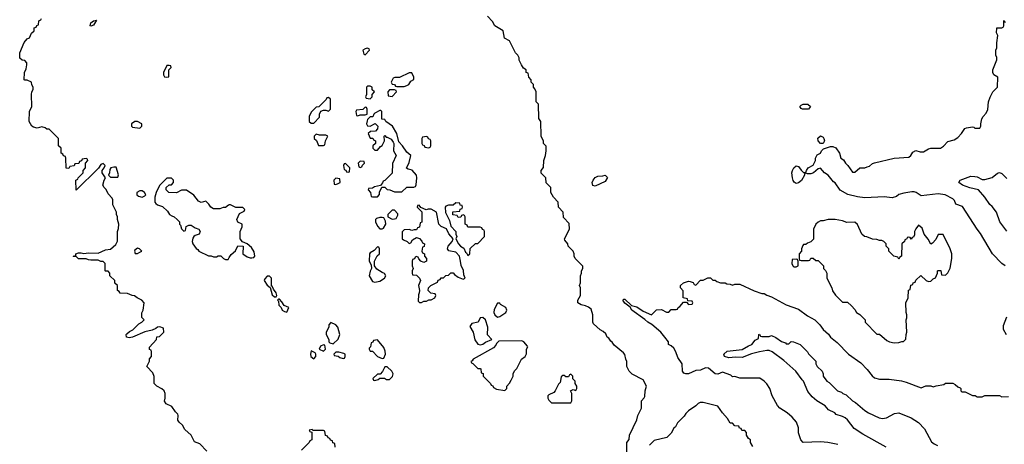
# Model space of a CAD drawing. Header units: inches. Extents: x 2348352 to 2479776, y 460422 to 613655.
# Tile 446 of 590: x 2418288 to 2426330, y 584114 to 587580. Entities that reach past the tile are written whole.
import ezdxf

# ---------------------------------------------------------------- set-up
doc = ezdxf.new("R2010")
doc.units = ezdxf.units.IN
doc.header["$MEASUREMENT"] = 0
doc.layers.add('C4518', color=7, linetype='Continuous')
doc.layers.add('C4528', color=7, linetype='Continuous')

msp = doc.modelspace()

# ---------------------------------------------------------------- linework, layer by layer
at = {"layer": 'C4518', "color": 4, "elevation": 76}
for points in [[(2419818, 584058), (2419758.6, 584118.6), (2419715.3, 584135.3), (2419688, 584190), (2419636.4, 584236.4), (2419618, 584270), (2419590, 584295.3), (2419581.2, 584310), (2419584, 584350), (2419580.4, 584360.4), (2419560.2, 584380.2), (2419530, 584422), (2419484.7, 584444.7), (2419470, 584466), (2419475.3, 584490), (2419475.3, 584530), (2419468, 584550), (2419450, 584568), (2419408.9, 584588.9), (2419388, 584610), (2419387.3, 584667.3), (2419376.4, 584696.4), (2419328, 584750), (2419347.3, 584792.7), (2419348.4, 584811.6), (2419366, 584830), (2419366, 584870), (2419362, 584882), (2419347.3, 584887.3), (2419347.3, 584907.3), (2419406, 584970), (2419407.3, 584992.7), (2419430, 584994), (2419466, 585030), (2419462, 585062), (2419434, 585074), (2419414, 585070), (2419401, 585059), (2419370, 585046), (2419310, 585033.2), (2419210.4, 584989.6), (2419183.7, 584983.7), (2419162, 584990), (2419159, 585010), (2419164.1, 585015.9), (2419184.5, 585035.5), (2419212, 585048), (2419262, 585098), (2419286, 585110), (2419306, 585130), (2419286, 585150), (2419287.3, 585187.3), (2419298, 585210), (2419306, 585270), (2419286, 585290), (2419248.4, 585308.4), (2419227.3, 585327.3), (2419208.4, 585328.4), (2419170, 585346), (2419108, 585348), (2419102, 585362), (2419086, 585370), (2419086, 585410), (2419066, 585430), (2419066, 585450), (2419026, 585490), (2419026, 585510), (2419010, 585526), (2418990, 585526), (2418986, 585530), (2418986, 585590), (2418970, 585606), (2418950, 585606), (2418930, 585618), (2418870, 585617.2), (2418850, 585619), (2418830, 585628.7), (2418770, 585628), (2418750, 585646), (2418730, 585646), (2418726, 585650), (2418746, 585654), (2418748, 585670), (2418770, 585678), (2418790, 585678), (2418811.1, 585671.1), (2418850, 585676.3), (2418930, 585674.8), (2418990, 585700.7), (2419030, 585706), (2419074.6, 585745.4), (2419087.3, 585772.7), (2419088, 585850), (2419096.4, 585876.4), (2419098, 585910), (2419088, 585950), (2419088, 585970), (2419078, 585990), (2419078, 586010), (2419048.4, 586068.4), (2419048.7, 586110), (2419043.1, 586123.1), (2419010, 586158), (2418993.6, 586193.6), (2418978, 586210), (2418968, 586230), (2418978, 586270), (2418988, 586290), (2418962, 586330), (2418962, 586350), (2418978, 586370), (2418986, 586390), (2418970, 586406), (2418950, 586398), (2418931.3, 586368.7), (2418748.4, 586188.4), (2418746, 586270), (2418762, 586278), (2418766, 586290), (2418806, 586330), (2418806, 586350), (2418826, 586370), (2418826, 586410), (2418846, 586430), (2418842, 586442), (2418830, 586446), (2418798, 586442), (2418792.7, 586427.3), (2418778, 586422), (2418772.7, 586407.3), (2418738, 586402), (2418732.7, 586387.3), (2418698, 586382), (2418690, 586366), (2418667.3, 586367.3), (2418666, 586450), (2418662, 586462), (2418647.3, 586467.3), (2418642, 586482), (2418626, 586490), (2418626, 586530), (2418606, 586550), (2418606, 586610), (2418530, 586686), (2418510, 586686), (2418496.4, 586696.4), (2418470, 586706), (2418430, 586695.3), (2418402, 586702), (2418388, 586710), (2418366, 586750), (2418368.9, 586831.1), (2418388, 586870), (2418386, 586970), (2418388.4, 586991.6), (2418398, 587010), (2418398, 587030), (2418388.4, 587048.4), (2418386, 587070), (2418350, 587086), (2418330, 587086), (2418326, 587090), (2418328, 587150), (2418340.4, 587179.6), (2418348, 587210), (2418347.3, 587227.3), (2418330, 587246), (2418308.4, 587248.4), (2418290, 587266), (2418288.4, 587308.4), (2418326, 587394), (2418350, 587424.7), (2418368.4, 587431.6), (2418386, 587470), (2418406, 587490), (2418407.3, 587512.7), (2418422, 587518), (2418427.3, 587532.7), (2418442, 587538), (2418446, 587570), (2418462, 587578), (2418466, 587590)], [(2420000, 586067.6), (2419992.7, 586067.3), (2419970, 586048), (2419950, 586048), (2419923.6, 586036.4), (2419870, 586035.3), (2419848.9, 586048.9), (2419833.6, 586073.6), (2419810, 586098), (2419770, 586088), (2419750, 586098), (2419710, 586148), (2419650, 586188.7), (2419610, 586188), (2419570, 586166), (2419506, 586170), (2419486, 586190), (2419486, 586210), (2419508.4, 586231.6), (2419527.3, 586232.7), (2419546, 586250), (2419546, 586270), (2419527.3, 586287.3), (2419490, 586286), (2419430, 586226), (2419402, 586170), (2419392, 586130), (2419392, 586090), (2419399.6, 586079.6), (2419414, 586070), (2419455.3, 586055.3), (2419496.9, 586016.9), (2419512, 585990), (2419530, 585978), (2419550, 585972), (2419574, 585950), (2419594, 585930), (2419594, 585910), (2419602, 585902), (2419610, 585874), (2419630, 585854), (2419642, 585858), (2419647.3, 585892.7), (2419670, 585902), (2419690, 585902), (2419722, 585882), (2419752, 585870), (2419762, 585850), (2419754, 585830), (2419721, 585819), (2419712, 585810), (2419703.6, 585796.4), (2419698, 585770), (2419702, 585750), (2419730, 585712), (2419743.6, 585703.6), (2419751.6, 585691.6), (2419830, 585652), (2419851.3, 585651.3), (2419870, 585644.7), (2419895.3, 585644.7), (2419910, 585652), (2419930, 585652), (2419954, 585630), (2419970, 585622), (2419990, 585622), (2420000, 585637.8)]]:
    msp.add_lwpolyline(points, dxfattribs=at)
at = {"layer": 'C4518', "color": 4}
for points, elevation in [([(2418870, 587526.3), (2418865.1, 587530), (2418870, 587554), (2418890, 587570.3), (2418916.9, 587576.9), (2418890, 587535.1)], 72), ([(2419510, 587206), (2419490, 587206), (2419462, 587150), (2419462, 587130), (2419470, 587114), (2419490, 587112), (2419506, 587114), (2419506, 587170), (2419526, 587190), (2419522, 587202)], 76), ([(2419250, 586748), (2419230, 586748), (2419202, 586730), (2419202, 586710), (2419210, 586702), (2419270, 586694), (2419286, 586710), (2419286, 586730)], 76), ([(2419056.4, 586376.4), (2419034, 586370), (2419023.6, 586356.4), (2419022, 586330), (2419014, 586310), (2419030, 586294), (2419090, 586294), (2419094.6, 586314.6), (2419075.3, 586375.3)], 76), ([(2419290, 586184), (2419270, 586184), (2419246, 586170), (2419244.7, 586150), (2419259.8, 586139.8), (2419290, 586132), (2419310, 586142), (2419318, 586150), (2419308.7, 586170)], 76), ([(2419250, 585714), (2419230, 585698), (2419226.8, 585690), (2419232.7, 585672.7), (2419250, 585672), (2419270, 585682), (2419286, 585690), (2419266, 585710)], 76)]:
    msp.add_lwpolyline(points, close=True, dxfattribs=dict(at, elevation=elevation))
at = {"layer": 'C4528', "color": 4}
for points, elevation in [([(2423246, 584010), (2423248, 584130), (2423267.3, 584152.7), (2423268, 584190), (2423330, 584314), (2423338, 584350), (2423368, 584410), (2423368, 584470), (2423390, 584494), (2423394.6, 584505.4), (2423398, 584550), (2423408, 584590), (2423380.4, 584640.4), (2423290, 584686), (2423266, 584710), (2423248, 584750), (2423248, 584790), (2423238, 584810), (2423230, 584846), (2423220.4, 584860.4), (2423143.1, 584923.1), (2423128.4, 584948.4), (2423116.4, 584956.4), (2423100.4, 584980.4), (2423088, 584990), (2423074.6, 585014.6), (2423054.6, 585034.6), (2423028.9, 585048.9), (2422976.4, 585096.4), (2422968.7, 585110), (2422969.3, 585170), (2422956, 585216), (2422934.2, 585234.2), (2422910, 585245.2), (2422873.6, 585253.6), (2422848, 585270), (2422848, 585290), (2422868, 585330), (2422868, 585390), (2422862, 585410), (2422868.4, 585431.6), (2422868.7, 585490), (2422878, 585510), (2422878, 585530), (2422888, 585550), (2422887.3, 585567.3), (2422826, 585630), (2422818, 585650), (2422818, 585670), (2422808, 585690), (2422768, 585730), (2422766, 585750), (2422740.4, 585780.4), (2422738, 585790), (2422778, 585870), (2422776.4, 585916.4), (2422730, 585966), (2422726, 586010), (2422688, 586050), (2422686, 586090), (2422648, 586130), (2422626, 586170), (2422626, 586210), (2422588.4, 586248.4), (2422586, 586290), (2422548.4, 586328.4), (2422548, 586350), (2422567.3, 586372.7), (2422568.7, 586430), (2422582, 586470), (2422588, 586510), (2422587.3, 586547.3), (2422568, 586570), (2422567.3, 586587.3), (2422548, 586630), (2422546, 586750), (2422527.3, 586772.7), (2422526, 586890), (2422506, 586910), (2422506, 586990), (2422496.4, 587016.4), (2422486, 587030), (2422486, 587050), (2422466, 587070), (2422466, 587090), (2422446, 587110), (2422442, 587142), (2422426, 587150), (2422426, 587170), (2422403.1, 587183.1), (2422386, 587210), (2422368.4, 587248.4), (2422367.3, 587267.3), (2422358, 587290), (2422338, 587310), (2422290, 587406), (2422248, 587430), (2422238, 587490), (2422168, 587530), (2422150, 587566), (2422108.4, 587608.4)], 72), ([(2426338, 585570), (2426309.3, 585589.3), (2426235.3, 585670), (2426135.5, 585835.5), (2426109.4, 585869.4), (2425990, 586055.3), (2425935.3, 586075.3), (2425923.2, 586103.2), (2425910, 586119), (2425846, 586150), (2425790, 586159.5), (2425650, 586141.2), (2425609.5, 586169.5), (2425595.1, 586175.1), (2425575.5, 586175.5), (2425510, 586165.2), (2425470, 586152.3), (2425450, 586137.2), (2425413.7, 586126.3), (2425350, 586134.5), (2425190, 586126.6), (2425130, 586135.3), (2425053.6, 586153.6), (2424990, 586188), (2424950, 586248), (2424936.5, 586256.5), (2424892, 586312), (2424862, 586330), (2424830, 586368), (2424810, 586362), (2424771.3, 586330), (2424750, 586320.9), (2424722, 586322), (2424710, 586328), (2424698, 586322), (2424698, 586310), (2424673.7, 586266.3), (2424650, 586249), (2424630, 586242), (2424612.7, 586252.7), (2424606.3, 586266.3), (2424599.5, 586290), (2424596.2, 586330), (2424599.5, 586350), (2424610, 586371.3), (2424630, 586386), (2424650, 586382), (2424670, 586351.3), (2424690, 586331.3), (2424708, 586332), (2424714, 586350), (2424729.3, 586370.7), (2424768.9, 586391.1), (2424788, 586430), (2424788, 586450), (2424803.1, 586476.9), (2424828.4, 586491.6), (2424838, 586510), (2424854.6, 586525.4), (2424910, 586544.7), (2424930, 586544.7), (2424954.4, 586534.4), (2424984.7, 586490), (2424994, 586450), (2425016.9, 586436.9), (2425032, 586410), (2425052, 586390), (2425090, 586334), (2425110, 586334), (2425150, 586372), (2425190, 586372), (2425210, 586378), (2425230, 586384.7), (2425254.6, 586405.4), (2425270, 586411.3), (2425430, 586450.8), (2425550, 586458), (2425568, 586470), (2425582, 586498), (2425609.1, 586510.9), (2425642, 586502), (2425670, 586501), (2425710, 586524.7), (2425730, 586531.3), (2425810, 586531.3), (2425832.9, 586547.1), (2425870, 586584.7), (2425920.2, 586599.8), (2425950, 586618), (2425982, 586650), (2426009.3, 586690.7), (2426022, 586698), (2426070, 586704.7), (2426082, 586702), (2426090, 586694), (2426130, 586694), (2426138, 586710), (2426138, 586730), (2426148, 586770), (2426158, 586790), (2426183.1, 586816.9), (2426194.6, 586845.4), (2426202, 586910), (2426213.6, 586946.4), (2426238, 586990), (2426275.3, 587030), (2426278, 587110), (2426246, 587130), (2426238, 587150), (2426238, 587170), (2426268.4, 587251.6), (2426268.7, 587270), (2426262, 587290), (2426262, 587330), (2426268, 587350), (2426268, 587390), (2426278, 587450), (2426267.3, 587472.7), (2426268, 587510), (2426270, 587514), (2426310, 587514), (2426322, 587518), (2426326, 587530), (2426326, 587570), (2426330, 587574), (2426338, 587558)], 68), ([(2426350, 585855.1), (2426293.6, 585930), (2426266, 586010), (2426230, 586056), (2426211.6, 586071.6), (2426171.3, 586131.3), (2426119, 586190), (2426050, 586207), (2425990, 586229.2), (2425958, 586250), (2425969.3, 586270.7), (2426056.4, 586303.6), (2426090, 586301), (2426110, 586296), (2426150, 586276), (2426170, 586276), (2426230, 586291), (2426273.6, 586326.4), (2426290, 586332), (2426310, 586324.7), (2426350, 586284.7)], 64), ([(2420000, 585637.8), (2420016.4, 585663.6), (2420050, 585694), (2420070, 585734), (2420112.7, 585732.7), (2420111.3, 585670), (2420145.2, 585645.2), (2420170, 585634.8), (2420184.7, 585635.3), (2420200.4, 585639.6), (2420208.7, 585650), (2420204.7, 585684.7), (2420180.4, 585720.4), (2420146, 585750), (2420107.3, 585767.3), (2420088, 585790), (2420088, 585850), (2420106, 585890), (2420106, 585910), (2420070, 585926), (2420062, 585950), (2420083.1, 585996.9), (2420122, 586018), (2420126, 586030), (2420110, 586046), (2420052.7, 586047.3), (2420010, 586068), (2420000, 586067.6)], 76), ([(2424970, 584113.2), (2424890, 584129.3), (2424830, 584133.2), (2424688, 584130), (2424668.7, 584150), (2424649, 584209), (2424648.7, 584250), (2424633.6, 584293.6), (2424596.5, 584336.5), (2424558, 584370), (2424498, 584410), (2424478, 584430), (2424435.3, 584510), (2424415.3, 584570), (2424390, 584608), (2424369.1, 584629.1), (2424332.9, 584652.9), (2424170, 584655.3), (2424130, 584668), (2424110, 584666), (2424098, 584678), (2424030, 584702), (2423990, 584688), (2423970, 584688.7), (2423914.8, 584734.8), (2423890, 584739), (2423850, 584718), (2423810, 584715.3), (2423750, 584689), (2423730, 584688.7), (2423714, 584694), (2423702, 584710), (2423699, 584770), (2423662.7, 584822.7), (2423648, 584870), (2423630, 584898), (2423610, 584918), (2423588, 584930), (2423588, 584950), (2423559, 584990), (2423525.2, 585030), (2423451.5, 585091.5), (2423419, 585110), (2423393.1, 585133.1), (2423288.1, 585208.1), (2423274, 585234), (2423230, 585266), (2423214, 585290), (2423221.5, 585298.5), (2423230, 585299.1), (2423286, 585246), (2423330, 585235.3), (2423380.9, 585200.9), (2423450, 585172), (2423490, 585211.3), (2423530, 585214), (2423570, 585194), (2423590, 585194), (2423610, 585214), (2423650, 585214), (2423662, 585218), (2423666, 585230), (2423680.4, 585239.6), (2423710, 585274), (2423734, 585274), (2423750, 585254), (2423782, 585258), (2423786, 585270), (2423782, 585282), (2423746, 585286), (2423742, 585302), (2423708.4, 585308.4), (2423707.3, 585367.3), (2423686, 585390), (2423686, 585410), (2423710, 585431.3), (2423750, 585444.7), (2423763.6, 585443.6), (2423790, 585434), (2423798, 585418), (2423810, 585414), (2423850, 585454), (2423870, 585454), (2423908.4, 585471.6), (2423930, 585472), (2423950, 585454), (2423970, 585454), (2423983.6, 585443.6), (2424012.7, 585432.7), (2424050, 585432), (2424063.6, 585423.6), (2424090, 585422), (2424110, 585414), (2424130, 585422), (2424170, 585422), (2424287.1, 585367.1), (2424350, 585344.7), (2424370, 585344.7), (2424391.1, 585331.1), (2424430, 585318), (2424550, 585251.3), (2424650, 585218), (2424722, 585162), (2424782, 585130), (2424824.7, 585090), (2424850, 585052), (2424894.4, 585014.4), (2424912, 584990), (2424966.4, 584946.4), (2425058, 584850), (2425158, 584778), (2425210, 584724.7), (2425250, 584672), (2425270, 584658), (2425310, 584644.7), (2425390, 584644.7), (2425491.1, 584631.1), (2425530, 584622), (2425650, 584574), (2425690, 584592), (2425730, 584592), (2425750, 584582), (2425772.7, 584592.7), (2425836.4, 584603.6), (2425850, 584614), (2425910, 584614), (2425930, 584602), (2425950, 584582), (2425970, 584574), (2425974, 584570), (2425974, 584550), (2425983.6, 584543.6), (2426010, 584542), (2426070, 584512), (2426091.6, 584511.6), (2426110, 584502), (2426150, 584502), (2426170, 584512), (2426290, 584512), (2426310, 584502), (2426363.6, 584503.6)], 68), ([(2426348.4, 585008.4), (2426324, 585050), (2426323.1, 585083.1), (2426350, 585154)], 68), ([(2425365.2, 584090), (2425175.7, 584195.7), (2425103.6, 584243.6), (2425050, 584312.8), (2425030, 584331.2), (2425010, 584342), (2424958, 584358), (2424946, 584370), (2424895.3, 584395.3), (2424868.4, 584428.4), (2424798, 584470), (2424762, 584502), (2424724.7, 584544.7), (2424691.6, 584630), (2424679.6, 584639.6), (2424627.6, 584710), (2424530, 584797.7), (2424435.1, 584870), (2424410, 584878.7), (2424390, 584879.2), (2424331.3, 584870), (2424266.1, 584853.9), (2424190, 584824), (2424135.3, 584824.7), (2424079.1, 584819.1), (2424044, 584830), (2424039, 584850), (2424066.3, 584873.7), (2424190, 584888.2), (2424240.9, 584919.1), (2424268, 584930), (2424296.4, 584963.6), (2424322, 584978), (2424326, 585010), (2424330, 585014), (2424338, 584998), (2424350, 584994), (2424410, 584994), (2424430, 585002), (2424465.4, 584985.4), (2424510, 584952), (2424542, 584942), (2424550, 584934), (2424570, 584934), (2424590, 584952), (2424608.4, 584951.6), (2424662, 584930), (2424722, 584870), (2424731.6, 584851.6), (2424790, 584794), (2424792, 584770), (2424802, 584750), (2424842, 584710), (2424852, 584690), (2424852, 584670), (2424882, 584630), (2424899.1, 584619.1), (2424967.3, 584550), (2425000.7, 584540.7), (2425012, 584530), (2425038.5, 584518.5), (2425091, 584470), (2425115.3, 584455.3), (2425190.4, 584390), (2425222.4, 584370), (2425309.2, 584330.8), (2425335.6, 584324.4), (2425368, 584330), (2425433.6, 584366.4), (2425470, 584371), (2425570, 584331.3), (2425630, 584291.3), (2425679.8, 584239.8), (2425735.3, 584135.3), (2425756.9, 584116.9), (2425783.6, 584103.6)], 64), ([(2424276.4, 584096.4), (2424258, 584130), (2424258, 584150), (2424242, 584162), (2424226, 584190), (2424226, 584210), (2424210, 584226), (2424187.3, 584227.3), (2424182, 584242), (2424167.3, 584247.3), (2424162, 584262), (2424130, 584266), (2424110, 584286), (2424090, 584286), (2424070, 584326), (2424028, 584370), (2423990, 584426), (2423870, 584455.3), (2423845.4, 584454.6), (2423830, 584448), (2423810, 584428), (2423751.6, 584388.4), (2423730, 584366), (2423716.9, 584343.1), (2423662, 584290), (2423643.6, 584256.4), (2423630, 584246), (2423610, 584206), (2423574, 584170), (2423470, 584146), (2423431.6, 584108.4)], 72), ([(2420866, 584090), (2420862, 584122), (2420847.3, 584127.3), (2420842, 584142), (2420827.3, 584147.3), (2420822, 584162), (2420807.3, 584167.3), (2420802, 584182), (2420787.3, 584187.3), (2420782, 584222), (2420770, 584226), (2420686, 584226), (2420676.4, 584236.4), (2420654, 584230), (2420658, 584218), (2420674, 584214), (2420674, 584150), (2420658, 584142), (2420654, 584130), (2420590, 584066)], 76)]:
    msp.add_lwpolyline(points, dxfattribs=dict(at, elevation=elevation))
for points, elevation in [([(2421126, 587346), (2421110, 587342), (2421092, 587330), (2421098, 587298), (2421110, 587294), (2421146, 587330), (2421142, 587342)], 76), ([(2421490, 587146), (2421470, 587146), (2421391.1, 587108.9), (2421352.7, 587107.3), (2421338, 587102), (2421322, 587070), (2421330, 587054), (2421350, 587052), (2421358, 587038), (2421370, 587034), (2421430, 587034), (2421450, 587042), (2421466, 587050), (2421483.1, 587076.9), (2421507.3, 587092.7), (2421508, 587110)], 76), ([(2421150, 587038), (2421130, 587038), (2421122, 587030), (2421122, 586970), (2421114, 586950), (2421118, 586938), (2421150, 586934), (2421166, 586950), (2421166, 586970), (2421186, 586990), (2421168.4, 587008.4), (2421166, 587030)], 76), ([(2421350, 587006), (2421310, 587006), (2421294, 586990), (2421298, 586958), (2421330, 586954), (2421366, 586990), (2421362, 587002)], 76), ([(2420810, 586946), (2420798, 586942), (2420792.7, 586927.3), (2420732.7, 586867.3), (2420710, 586866), (2420670, 586826), (2420654, 586790), (2420654, 586750), (2420670, 586734), (2420690, 586734), (2420736.4, 586783.6), (2420738, 586810), (2420747.3, 586832.7), (2420770, 586842), (2420790, 586842), (2420810, 586834), (2420826, 586850), (2420826, 586930)], 76), ([(2421110, 586866), (2421092, 586848), (2421038, 586842), (2421034, 586830), (2421038, 586798), (2421050, 586794), (2421070, 586802), (2421110, 586802), (2421126, 586810), (2421126, 586850), (2421122, 586862)], 76), ([(2421238, 586838), (2421230, 586838), (2421190, 586818), (2421182, 586810), (2421172.7, 586787.3), (2421150, 586786), (2421130, 586766), (2421125.4, 586754.6), (2421122, 586730), (2421130, 586714), (2421150, 586712), (2421192, 586732), (2421214, 586710), (2421211.6, 586688.4), (2421194, 586670), (2421152.7, 586667.3), (2421134, 586650), (2421150, 586614), (2421172, 586612), (2421178, 586598), (2421194, 586590), (2421194, 586570), (2421174, 586550), (2421174, 586530), (2421190, 586514), (2421210, 586514), (2421235.3, 586544.7), (2421250, 586554), (2421268, 586590), (2421266, 586630), (2421270, 586634), (2421282, 586622), (2421290, 586622), (2421323.6, 586603.6), (2421339.8, 586579.8), (2421344.7, 586570), (2421342, 586510), (2421362, 586470), (2421332.7, 586407.3), (2421330, 586326), (2421270, 586266), (2421258, 586262), (2421252.7, 586247.3), (2421234, 586226), (2421185.4, 586214.6), (2421170, 586206), (2421138, 586202), (2421134, 586190), (2421154, 586170), (2421158, 586138), (2421170, 586134), (2421210, 586134), (2421227.3, 586152.7), (2421228.4, 586171.6), (2421246, 586214), (2421270, 586214), (2421290, 586194), (2421311.6, 586191.6), (2421350, 586174), (2421410, 586174), (2421450, 586214), (2421507.3, 586212.7), (2421522, 586218), (2421527.3, 586232.7), (2421533.2, 586290), (2421528.7, 586310), (2421492.9, 586352.9), (2421460.4, 586360.4), (2421448.4, 586368.4), (2421470, 586414), (2421482, 586470), (2421450, 586498), (2421415.3, 586550), (2421384, 586584), (2421368.7, 586650), (2421334, 586710), (2421278, 586750), (2421270, 586766), (2421247.3, 586767.3), (2421246, 586830)], 76), ([(2424730, 586848.6), (2424682, 586850), (2424670, 586856), (2424660.7, 586870), (2424670, 586882), (2424688.4, 586891.6), (2424724.7, 586890), (2424748, 586870)], 68), ([(2420710, 586646), (2420694, 586630), (2420694, 586610), (2420712.7, 586592.7), (2420730, 586554), (2420770, 586554), (2420782, 586558), (2420786, 586590), (2420806, 586630), (2420790, 586638), (2420736.4, 586636.4)], 76), ([(2421610, 586626), (2421578, 586622), (2421574, 586610), (2421574, 586570), (2421578, 586558), (2421592.7, 586552.7), (2421598, 586538), (2421630, 586534), (2421642, 586538), (2421646, 586550), (2421646, 586590), (2421642, 586602), (2421627.3, 586607.3), (2421622, 586622)], 76), ([(2424850, 586568), (2424830, 586568.7), (2424809.2, 586590), (2424807.2, 586612.8), (2424830, 586631), (2424850, 586621), (2424857.3, 586610), (2424861, 586590)], 68), ([(2421070, 586426), (2421054, 586410), (2421058, 586378), (2421070, 586374), (2421082, 586378), (2421087.3, 586392.7), (2421106, 586410), (2421102, 586422)], 76), ([(2420950, 586406), (2420938, 586402), (2420934, 586390), (2420938, 586358), (2420952.7, 586352.7), (2420958, 586338), (2420970, 586334), (2420982, 586338), (2420986, 586370)], 76), ([(2420870, 586286), (2420854, 586270), (2420858, 586238), (2420870, 586234), (2420890, 586242), (2420906, 586250), (2420902, 586282)], 76), ([(2422990, 586221.6), (2422970, 586227.3), (2422964, 586250), (2422971.6, 586270), (2422990, 586293), (2423010, 586303.8), (2423050, 586304.9), (2423070, 586310.6), (2423090, 586291), (2423070, 586258)], 68), ([(2421350, 586026), (2421330, 586026), (2421294, 585990), (2421294, 585970), (2421330, 585952), (2421350, 585954), (2421362, 585958), (2421376.4, 585983.6), (2421376.4, 585996.4)], 76), ([(2421550, 586066), (2421538, 586062), (2421534, 586050), (2421572, 586012), (2421572, 585928), (2421558, 585922), (2421552.7, 585887.3), (2421538, 585882), (2421530, 585866), (2421510, 585866), (2421490, 585858), (2421470, 585868), (2421430, 585866), (2421412.7, 585847.3), (2421411.6, 585791.6), (2421422, 585782), (2421454, 585770), (2421470, 585754), (2421482, 585758), (2421496.4, 585783.6), (2421530, 585802), (2421552.7, 585792.7), (2421572.7, 585772.7), (2421578, 585758), (2421594, 585750), (2421592.7, 585727.3), (2421578, 585722), (2421574, 585690), (2421578, 585678), (2421594, 585670), (2421594, 585650), (2421611.6, 585631.6), (2421612, 585610), (2421590, 585598), (2421566, 585610), (2421547.3, 585627.3), (2421542, 585642), (2421530, 585646), (2421518, 585642), (2421512.7, 585627.3), (2421498, 585622), (2421494, 585610), (2421494, 585570), (2421502, 585550), (2421494, 585530), (2421494, 585510), (2421498, 585498), (2421530, 585494), (2421554, 585470), (2421562, 585450), (2421544.7, 585410), (2421554, 585370), (2421552, 585350), (2421544.7, 585335.3), (2421542, 585282), (2421552.7, 585272.7), (2421570, 585272), (2421590, 585282), (2421610, 585282), (2421630, 585292), (2421650, 585292), (2421678, 585310), (2421686, 585330), (2421682, 585342), (2421647.3, 585347.3), (2421626, 585370), (2421628, 585390), (2421646, 585410), (2421702, 585438), (2421707.3, 585452.7), (2421722, 585458), (2421730, 585474), (2421750, 585474), (2421768.4, 585491.6), (2421790, 585494), (2421810, 585514), (2421830, 585514), (2421839.6, 585499.6), (2421870, 585478), (2421910, 585462), (2421926, 585470), (2421916.4, 585496.4), (2421912.7, 585532.7), (2421892.9, 585572.9), (2421889.5, 585610), (2421879.3, 585650), (2421850, 585681.2), (2421794.6, 585694.6), (2421782, 585710), (2421788.7, 585730), (2421822, 585770), (2421828.7, 585790), (2421793.2, 585833.2), (2421773.2, 585873.2), (2421730, 585892.7), (2421712.7, 585910), (2421693.2, 586010), (2421650, 586033.2), (2421626, 586034), (2421608.7, 586028.7), (2421566, 586046)], 76), ([(2421850, 586086), (2421830, 586066), (2421790, 586066), (2421770, 586058), (2421764.7, 586050), (2421765.4, 586005.4), (2421799.8, 585939.8), (2421810, 585894), (2421852, 585850), (2421851.3, 585830), (2421858, 585810), (2421852, 585790), (2421872, 585750), (2421890, 585732), (2421916, 585716), (2421930, 585682), (2421938, 585678), (2421950, 585654), (2421966, 585670), (2421967.3, 585712.7), (2422010, 585754), (2422030, 585754), (2422086, 585810), (2422086, 585850), (2422082, 585862), (2422067.3, 585867.3), (2422062, 585882), (2422050, 585886), (2421947.3, 585887.3), (2421942, 585902), (2421926, 585910), (2421926, 585970), (2421922, 585982), (2421910, 585986), (2421898, 585982), (2421892.7, 585967.3), (2421870, 585966), (2421862, 585982), (2421827.3, 585987.3), (2421827.3, 586012.7), (2421882, 586018), (2421887.3, 586032.7), (2421902, 586038), (2421906, 586050), (2421902, 586062), (2421887.3, 586067.3), (2421882, 586082)], 76), ([(2421250, 585966), (2421230, 585966), (2421203.6, 585956.4), (2421194, 585950), (2421194, 585930), (2421210, 585894), (2421230, 585874), (2421250, 585872), (2421260.4, 585879.6), (2421278, 585910), (2421276.4, 585936.4), (2421262, 585962)], 76), ([(2424950, 585948.7), (2424891.6, 585948.4), (2424850, 585938), (2424830, 585938), (2424810, 585928), (2424792, 585910), (2424772, 585870), (2424771.6, 585788.4), (2424750, 585766), (2424723.6, 585756.4), (2424710, 585746), (2424690, 585746), (2424683.6, 585736.4), (2424674, 585710), (2424674, 585690), (2424654, 585670), (2424654, 585630), (2424658, 585618), (2424670, 585614), (2424730, 585614), (2424742, 585618), (2424750, 585634), (2424770, 585634), (2424790, 585614), (2424810, 585614), (2424854, 585570), (2424854, 585550), (2424870, 585534), (2424882, 585510), (2424882, 585470), (2424922, 585390), (2424926.4, 585366.4), (2424951.6, 585331.6), (2425010, 585274), (2425050, 585274), (2425083.6, 585243.6), (2425110, 585214), (2425122, 585190), (2425150, 585174), (2425194, 585130), (2425194, 585110), (2425290, 585014), (2425310, 585014), (2425370, 584962), (2425394, 584950), (2425430, 584942), (2425470, 584944.7), (2425492.7, 584952.7), (2425507.3, 584952.7), (2425527.3, 584972.7), (2425528, 585010), (2425535.3, 585030), (2425528, 585130), (2425534.6, 585145.4), (2425535.3, 585170), (2425528, 585190), (2425526, 585270), (2425546, 585310), (2425548, 585372), (2425562, 585378), (2425567.3, 585412.7), (2425582, 585418), (2425587.3, 585432.7), (2425602, 585438), (2425607.3, 585452.7), (2425648.4, 585491.6), (2425691.1, 585451.1), (2425710, 585442), (2425730, 585444.7), (2425750, 585464.7), (2425768.4, 585471.6), (2425786, 585510), (2425786, 585530), (2425790, 585534), (2425812.7, 585532.7), (2425818, 585498), (2425850, 585494), (2425870, 585514), (2425887.3, 585552.7), (2425902, 585630), (2425902, 585670), (2425888.7, 585710), (2425830, 585826), (2425790, 585826), (2425770, 585786), (2425743.6, 585756.4), (2425730, 585748), (2425708.9, 585788.9), (2425675.3, 585830), (2425658.6, 585878.6), (2425630, 585902), (2425607.1, 585872.9), (2425598, 585850), (2425596.9, 585823.1), (2425590, 585806), (2425578, 585802), (2425570, 585788), (2425562, 585802), (2425550, 585806), (2425538, 585802), (2425534, 585790), (2425518, 585782), (2425514, 585770), (2425494, 585750), (2425492, 585650), (2425478, 585642), (2425470, 585626), (2425462, 585642), (2425428.4, 585648.4), (2425386, 585690), (2425386, 585710), (2425366, 585730), (2425366, 585750), (2425346, 585770), (2425330, 585778), (2425310, 585778), (2425290, 585786), (2425252.7, 585787.3), (2425207.3, 585807.3), (2425188.9, 585808.9), (2425168, 585830), (2425130, 585908), (2425110, 585928), (2425044.7, 585924.7), (2425010, 585938)], 72), ([(2421210, 585726), (2421183.6, 585696.4), (2421150, 585678), (2421144.7, 585670), (2421142, 585610), (2421159.6, 585579.6), (2421162, 585550), (2421150, 585526), (2421142, 585490), (2421170, 585442), (2421190, 585438), (2421230, 585446), (2421268, 585470), (2421278, 585490), (2421268.4, 585508.4), (2421250, 585515.3), (2421204.7, 585544.7), (2421186, 585570), (2421186, 585610), (2421207.3, 585652.7), (2421226, 585670), (2421226, 585710), (2421222, 585722)], 76), ([(2424630, 585626), (2424598, 585622), (2424594, 585590), (2424602, 585570), (2424610, 585562), (2424630, 585562), (2424646, 585570), (2424646, 585610), (2424642, 585622)], 72), ([(2420330, 585486), (2420310, 585486), (2420290, 585466), (2420286, 585450), (2420310, 585412), (2420334, 585394), (2420350, 585334), (2420370, 585318), (2420382, 585318), (2420388, 585330), (2420382, 585350), (2420360.2, 585380.2), (2420350, 585406), (2420346, 585406), (2420346, 585470)], 76), ([(2420410, 585298), (2420402, 585298), (2420394, 585290), (2420402, 585282), (2420406, 585250), (2420424.7, 585230), (2420432, 585210), (2420450, 585198), (2420470, 585194), (2420486, 585230), (2420448.4, 585248.4), (2420430, 585278)], 76), ([(2422210, 585266), (2422190, 585266), (2422164.5, 585215.5), (2422160.7, 585190), (2422170, 585171.3), (2422190, 585151.3), (2422210, 585158), (2422258, 585190), (2422268, 585210), (2422258, 585230), (2422216.4, 585256.4)], 76), ([(2422070, 585148), (2422050, 585146), (2422034, 585110), (2421981, 585099), (2421964.7, 585075.3), (2421991.3, 585030), (2422006.4, 584966.4), (2422030, 584932), (2422050, 584926), (2422070, 584931.3), (2422093.2, 584946.8), (2422146, 584970), (2422108.4, 585008.4), (2422112.7, 585070), (2422093.2, 585130)], 76), ([(2420830, 585108), (2420812, 585090), (2420812, 585070), (2420792, 585030), (2420792, 585010), (2420812, 584970), (2420814, 584950), (2420822, 584942), (2420850, 584934), (2420888.9, 584971.1), (2420902, 585010), (2420888, 585070), (2420870, 585088)], 76), ([(2420770, 584926), (2420745.4, 584914.6), (2420734, 584890), (2420770, 584874), (2420786, 584890), (2420782, 584922)], 76), ([(2421210, 584966), (2421178, 584962), (2421172.7, 584947.3), (2421158, 584942), (2421154, 584910), (2421142, 584898), (2421142, 584890), (2421150, 584874), (2421170, 584874), (2421210, 584832), (2421250, 584814), (2421262, 584818), (2421275.3, 584850), (2421274.6, 584874.6), (2421263.1, 584903.1)], 76), ([(2422390, 584958), (2422202.8, 584957.2), (2422182, 584938), (2422176.8, 584923.2), (2422158.4, 584901.6), (2421992, 584810), (2421984.7, 584795.3), (2421974, 584790), (2421978, 584778), (2421990, 584774), (2422030, 584734), (2422050, 584734), (2422054, 584730), (2422058, 584698), (2422072.7, 584692.7), (2422074, 584670), (2422134, 584610), (2422138, 584598), (2422152.7, 584592.7), (2422158, 584578), (2422183.6, 584563.6), (2422250, 584554), (2422266, 584570), (2422266, 584590), (2422290, 584614), (2422302, 584638), (2422318, 584670), (2422318, 584690), (2422330, 584714), (2422350, 584734), (2422388, 584810), (2422418, 584830), (2422427.3, 584852.7), (2422428, 584890), (2422438, 584910), (2422436.4, 584916.4), (2422406, 584950)], 76), ([(2420670, 584878), (2420662.8, 584850), (2420666.8, 584830), (2420690, 584812), (2420708, 584830), (2420708, 584850), (2420700.4, 584860.4)], 76), ([(2420894, 584866), (2420870, 584866), (2420854, 584850), (2420858, 584838), (2420890, 584834), (2420903.6, 584823.6), (2420930, 584814), (2420942, 584818), (2420946, 584830), (2420946, 584850), (2420936.4, 584856.4)], 76), ([(2421290, 584746), (2421270, 584746), (2421251.6, 584708.4), (2421232.7, 584687.3), (2421210, 584686), (2421174, 584650), (2421178, 584638), (2421190, 584634), (2421216.4, 584643.6), (2421230, 584654), (2421267.3, 584652.7), (2421283.6, 584643.6), (2421310, 584642), (2421333.6, 584666.4), (2421338, 584690), (2421328, 584710)], 76), ([(2422790, 584686), (2422778, 584682), (2422770, 584666), (2422750, 584666), (2422736.4, 584676.4), (2422723.6, 584676.4), (2422710, 584666), (2422702, 584618), (2422690, 584606), (2422662, 584550), (2422650, 584538), (2422610, 584518), (2422602, 584510), (2422602, 584490), (2422610, 584474), (2422632.7, 584452.7), (2422790, 584454), (2422798, 584470), (2422798, 584530), (2422788.4, 584551.6), (2422810, 584562), (2422830, 584554), (2422838, 584570), (2422838, 584590), (2422826, 584610), (2422826, 584630), (2422807.3, 584647.3), (2422806, 584670)], 76)]:
    msp.add_lwpolyline(points, close=True, dxfattribs=dict(at, elevation=elevation))

doc.saveas('drawing.dxf')
